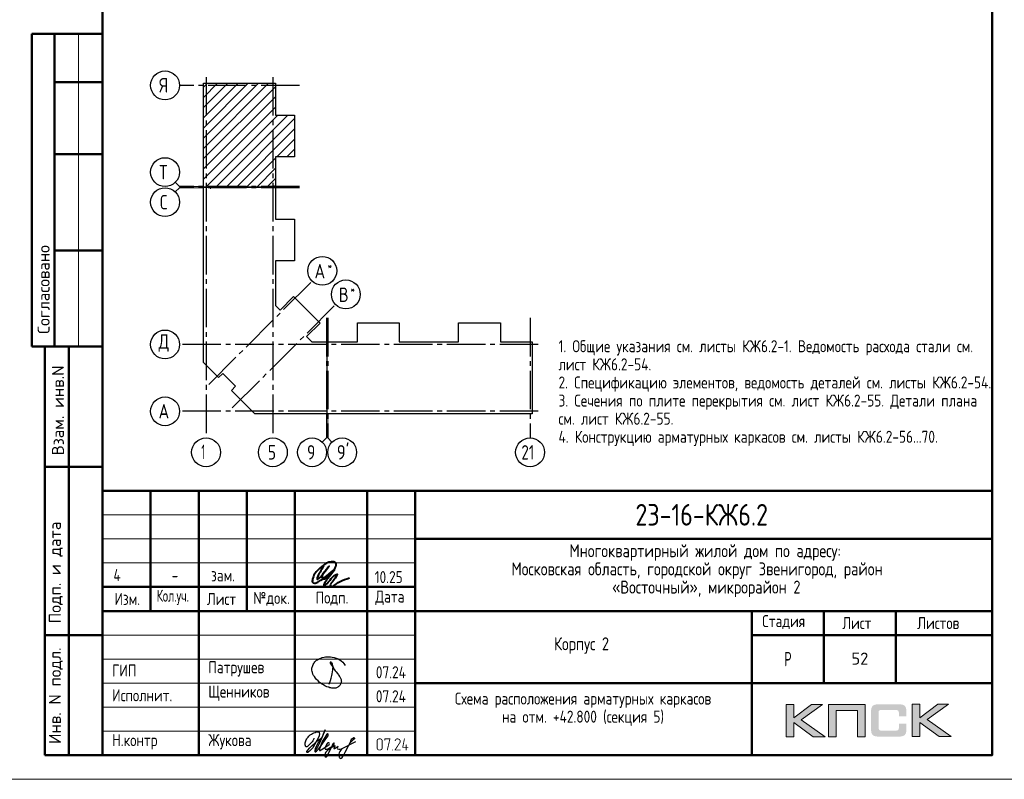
# Model space of a CAD drawing. Header units: millimetres. Extents: x 40580 to 1168286, y -220995 to 81020.
# Tile 404 of 419: x 1082945 to 1103422, y -128368 to -112571. Entities that reach past the tile are written whole.
import ezdxf

# ---------------------------------------------------------------- set-up
doc = ezdxf.new("R2010")
doc.units = ezdxf.units.MM
doc.linetypes.add('______5', pattern=[1100, 800, -100, 100, -100])
doc.linetypes.add('CENTER', pattern=[2, 1.25, -0.25, 0.25, -0.25])
for name, color, linetype, lineweight in [('Standard', 7, 'Continuous', 25), ('Обрамление проемов стержнями', 7, 'Continuous', 25), ('ОСИ', 7, 'CENTER', 15), ('Основная', 7, 'Continuous', 40), ('Текст_ общее', 7, 'Continuous', 25)]:
    doc.layers.add(name, color=color, linetype=linetype, lineweight=lineweight)
doc.styles.add('GOST 2.304', font='isocpeur.ttf', dxfattribs={"width": 0.8})
doc.styles.add('GOST 2.304-81', font='txt')
doc.styles.add('ISOCPEUR', font='isocpeur.ttf')
doc.styles.get("Standard").update_dxf_attribs({"font": 'isocpeur.ttf'})

# ---------------------------------------------------------------- blocks, each defined once
blk = doc.blocks.new('яяя')
at = {"lineweight": 30}
for points in [[(345424, 110432), (345425, 110410), (345424, 110397), (345417, 110379), (345406, 110350), (345390, 110319), (345357, 110275), (345310, 110221), (345265, 110176), (345198, 110110), (345161, 110077), (345133, 110066), (345116, 110066), (345102, 110075), (345090, 110091), (345082, 110115), (345074, 110146), (345066, 110182), (345064, 110206), (345067, 110234), (345077, 110278), (345095, 110320), (345114, 110361), (345134, 110395), (345159, 110428), (345195, 110469), (345228, 110506), (345284, 110560), (345331, 110595), (345379, 110625), (345435, 110648), (345486, 110670), (345532, 110686), (345573, 110696), (345605, 110698), (345621, 110695), (345635, 110687), (345648, 110671), (345656, 110649), (345659, 110625), (345659, 110583), (345656, 110553), (345647, 110523), (345635, 110489), (345387, 110033), (345349, 109985), (345311, 109948), (345247, 109889), (345209, 109858), (345192, 109844), (345180, 109837), (345157, 109833), (345150, 109835), (345140, 109842), (345135, 109856), (345138, 109881), (345148, 109892), (345183, 109930), (345267, 110024), (345343, 110105), (345455, 110213), (345617, 110343), (345775, 110456), (345811, 110526), (345838, 110607), (345890, 110740), (345902, 110771), (345698, 110295), (345672, 110226), (345626, 110132), (345572, 110032), (345518, 109953), (345481, 109918), (345497, 110001), (345567, 110147), (345655, 110301), (345760, 110442)], [(345481, 109918), (345476, 109896), (345475, 109874), (345485, 109861), (345506, 109866), (345539, 109891), (345632, 109983), (345968, 110450), (346022, 110527), (346029, 110560), (346027, 110579), (346026, 110590), (346010, 110605), (345993, 110609), (345975, 110601), (345962, 110584), (345954, 110562), (345857, 110421), (345783, 110292), (345741, 110183), (345701, 110079), (345665, 109985), (345660, 109952), (345666, 109929), (345669, 109915), (345682, 109910), (345702, 109914), (345735, 109941), (345846, 110007), (346065, 110160), (346075, 110193), (346070, 110217), (346066, 110236), (346052, 110241), (346030, 110241), (346007, 110228), (345978, 110203), (345960, 110164), (345892, 110010), (345895, 109986), (345904, 109966), (345925, 109964), (345969, 109968), (346045, 110000), (346218, 110114), (346261, 110154), (346280, 110184), (346282, 110210), (346278, 110225), (346263, 110229), (346241, 110222), (346220, 110198), (346162, 110049), (345989, 109904), (345932, 109849), (345906, 109805), (345891, 109739), (345890, 109690), (345899, 109652), (345924, 109647), (345956, 109655), (345980, 109674), (346058, 109838), (346158, 110046), (346261, 110098), (346314, 110120), (346292, 110079), (346269, 110036), (346261, 110008), (346267, 109998), (346293, 109998), (346363, 110039), (346445, 110095), (346421, 110068), (346414, 110040), (346407, 110011), (346416, 109990), (346466, 109972), (346509, 109977), (346574, 109984), (347172, 110293)], [(346586, 109971), (346543, 109917), (346509, 109873), (346489, 109825), (346475, 109767), (346472, 109710), (346478, 109675), (346485, 109641), (346501, 109621), (346517, 109602), (346542, 109589), (346568, 109592), (346605, 109620), (346680, 109731), (346736, 109842), (346865, 110115), (346962, 110290), (346969, 110318), (346979, 110360), (347013, 110403), (347056, 110434), (347091, 110450), (347109, 110450), (347121, 110434), (347115, 110405), (347072, 110355), (347012, 110307), (346924, 110222)]]:
    blk.add_lwpolyline(points, dxfattribs=at)
blk = doc.blocks.new('Из_буфера32210')
at = {"color": 7, "lineweight": 25}
blk.add_lwpolyline([(357, 84), (386, 160), (399, 213), (405, 239), (412, 268), (420, 299), (427, 339), (434, 380), (437, 414), (438, 442), (436, 466), (430, 489), (425, 504), (417, 519), (409, 531), (405, 535), (403, 536), (400, 539), (394, 541), (387, 543), (383, 542), (379, 539), (377, 534), (377, 528), (379, 523), (438, 428), (470, 382), (484, 365), (504, 341), (528, 310), (551, 280), (562, 264), (575, 247), (582, 235), (589, 220), (599, 198), (606, 184), (610, 167), (611, 155), (612, 143), (611, 127), (609, 116), (603, 96), (596, 82), (588, 69), (579, 56), (563, 43), (551, 34), (539, 25), (524, 16), (511, 10), (494, 5), (481, 3), (456, 0), (432, 1), (415, 3), (396, 6), (375, 11), (355, 19), (336, 24), (310, 31), (293, 39), (269, 53), (243, 69), (223, 80), (202, 93), (180, 109), (152, 128), (126, 152), (98, 182), (77, 211), (52, 241), (32, 266), (20, 293), (8, 329), (3, 348), (1, 373), (0, 393), (1, 417), (6, 440), (13, 454), (20, 476), (26, 497), (38, 517), (47, 529), (60, 548), (75, 563), (95, 581), (115, 593), (135, 606), (161, 618), (187, 628), (213, 638), (251, 647), (282, 653), (319, 655), (353, 655), (384, 652), (418, 648), (460, 641), (503, 628), (544, 611), (579, 594), (611, 573), (639, 545), (666, 515), (679, 496), (694, 471)], dxfattribs=at)

msp = doc.modelspace()

# ---------------------------------------------------------------- hatches: boundary and pattern name
h = msp.add_hatch(color=256)
h.paths.add_polyline_path([(1099641.2, -126811.5), (1099413.7, -126811.5), (1099041.7, -127091.6), (1099041.7, -126811.5), (1098884.1, -126811.5), (1098884.1, -127483.6), (1099041.7, -127483.6), (1099041.7, -127188.4), (1099444.2, -127483.6), (1099695.9, -127483.6), (1099195.2, -127128.2)])
h.paths.add_polyline_path([(1099924, -126938.1), (1100369.3, -126938.1), (1100369.3, -127483.6), (1100525.6, -127483.6), (1100525.6, -126811.5), (1100359, -126811.5), (1099767.8, -126811.5), (1099767.8, -126970.6), (1099767.8, -127483.6), (1099924, -127483.6)])
h.paths.add_polyline_path([(1101663.8, -126808.1), (1101506.1, -126808.1), (1101506.1, -127480.9), (1101663.8, -127480.9), (1101663.8, -127184.9), (1102066.2, -127480.9), (1102317.9, -127480.9), (1101817.3, -127124.7), (1102263.3, -126808.1), (1102036.5, -126808.1), (1101663.8, -127088.1)])
msp.add_hatch(color=256).paths.add_polyline_path([(1101374.8, -126882.7), (1101372.7, -126875.1), (1101369.9, -126868.9), (1101366.5, -126862.7), (1101363, -126856.5), (1101359.5, -126851.6), (1101355.4, -126846.8), (1101351.2, -126841.9), (1101347.1, -126837.8), (1101341.6, -126834.3), (1101336, -126830.2), (1101329.8, -126826.7), (1101322.9, -126824), (1101316, -126821.2), (1101308.4, -126818.4), (1101300.8, -126816.4), (1101282.8, -126812.9), (1101263.4, -126810.1), (1101242, -126808.7), (1101218.5, -126808.1), (1100817.4, -126808.1), (1100793.9, -126808.7), (1100773.2, -126810.1), (1100753.1, -126812.9), (1100735.8, -126816.4), (1100727.5, -126819.1), (1100719.9, -126821.2), (1100713, -126824), (1100706.8, -126827.4), (1100700.6, -126830.2), (1100694.3, -126834.3), (1100689.5, -126837.8), (1100684.7, -126841.9), (1100680.5, -126846.8), (1100677.1, -126851.6), (1100672.9, -126856.5), (1100669.4, -126862.7), (1100666.7, -126868.9), (1100663.9, -126875.8), (1100661.2, -126882.7), (1100659.1, -126890.3), (1100655.6, -126906.9), (1100652.9, -126924.9), (1100650.8, -126945), (1100650.8, -126967.1), (1100650.8, -127321.1), (1100650.8, -127343.3), (1100652.9, -127363.3), (1100655.6, -127382), (1100659.1, -127398.6), (1100661.2, -127406.2), (1100663.9, -127413.1), (1100666.7, -127420), (1100669.4, -127426.2), (1100672.9, -127431.8), (1100677.1, -127437.3), (1100680.5, -127442.1), (1100684.7, -127447), (1100689.5, -127451.1), (1100695, -127454.6), (1100700.6, -127458), (1100706.8, -127461.5), (1100713, -127465), (1100720.6, -127467), (1100727.5, -127469.8), (1100735.8, -127471.9), (1100753.1, -127476), (1100773.2, -127478.1), (1100794.6, -127480.2), (1100817.4, -127480.9), (1101218.5, -127480.9), (1101242, -127480.2), (1101263.4, -127478.8), (1101282.8, -127476), (1101300.1, -127472.6), (1101308.4, -127469.8), (1101316, -127467.7), (1101322.9, -127465), (1101329.8, -127461.5), (1101336, -127458.7), (1101341.6, -127454.6), (1101347.1, -127451.1), (1101351.2, -127447), (1101355.4, -127442.8), (1101359.5, -127437.3), (1101363, -127432.5), (1101366.5, -127426.2), (1101369.9, -127420), (1101372.7, -127413.8), (1101374.8, -127406.2), (1101377.5, -127398.6), (1101381, -127382), (1101383.7, -127364), (1101385.1, -127343.3), (1101385.8, -127321.1), (1101385.8, -127209.8), (1101228.9, -127209.8), (1101228.9, -127300.4), (1101228.9, -127306.6), (1101228.2, -127312.8), (1101226.8, -127318.4), (1101225.4, -127323.9), (1101223.3, -127328.7), (1101221.2, -127332.9), (1101218.5, -127337), (1101215, -127340.5), (1101211.6, -127343.9), (1101207.4, -127346.7), (1101202.6, -127348.8), (1101197.7, -127350.9), (1101192.9, -127352.2), (1101186.7, -127352.9), (1101180.4, -127353.6), (1101174.2, -127354.3), (1100850.6, -127354.3), (1100845.1, -127353.6), (1100840.2, -127352.9), (1100836.1, -127350.9), (1100831.9, -127348.8), (1100827.8, -127346), (1100824.3, -127343.3), (1100820.9, -127339.8), (1100818.1, -127335.6), (1100815.3, -127331.5), (1100813.3, -127327.4), (1100811.2, -127322.5), (1100809.8, -127317.7), (1100807.7, -127308), (1100807.1, -127298.3), (1100807.1, -126975.4), (1100807.1, -126969.9), (1100807.7, -126964.3), (1100809.1, -126959.5), (1100810.5, -126954.6), (1100811.9, -126950.5), (1100814, -126947), (1100816.7, -126943.6), (1100819.5, -126940.1), (1100823, -126937.4), (1100826.4, -126934.6), (1100830.6, -126932.5), (1100834.7, -126931.1), (1100839.6, -126929.8), (1100844.4, -126929.1), (1100849.9, -126928.4), (1100855.5, -126928.4), (1101174.2, -126928.4), (1101180.4, -126928.4), (1101186.7, -126929.1), (1101192.2, -126930.4), (1101197, -126931.8), (1101201.9, -126933.9), (1101206.7, -126936), (1101210.9, -126939.4), (1101214.3, -126942.2), (1101217.8, -126946.3), (1101220.6, -126950.5), (1101223.3, -126954.6), (1101225.4, -126959.5), (1101226.8, -126964.3), (1101228.2, -126969.9), (1101228.9, -126976.1), (1101228.9, -126982.3), (1101228.9, -127056.3), (1101385.8, -127056.3), (1101385.8, -126967.1), (1101385.1, -126945), (1101383.7, -126924.9), (1101381, -126906.9), (1101376.8, -126890.3)])
at = {"layer": 'Standard', "linetype": 'Continuous', "lineweight": 25, "transparency": 33554687}
h = msp.add_hatch(color=7, dxfattribs=at)
h.paths.add_polyline_path([(1090493.5, -127713.9), (1090493.5, -127716.6), (1090493.3, -127719.3), (1090493, -127721.9), (1090492.5, -127724.4), (1090492.1, -127727), (1090491.3, -127729.4), (1090490.6, -127731.9), (1090489.6, -127734.2), (1090488.6, -127736.6), (1090487.4, -127738.8), (1090486.2, -127741.1), (1090484.7, -127743.2), (1090483.3, -127745.4), (1090481.6, -127747.4), (1090479.8, -127749.5), (1090477.9, -127751.5), (1090475.9, -127753.4), (1090473.9, -127755.2), (1090471.8, -127756.9), (1090469.7, -127758.4), (1090467.5, -127759.8), (1090465.3, -127761.1), (1090463, -127762.3), (1090460.6, -127763.3), (1090458.3, -127764.3), (1090455.8, -127765), (1090453.3, -127765.7), (1090450.8, -127766.2), (1090448.2, -127766.7), (1090445.5, -127767), (1090442.9, -127767.2), (1090440.1, -127767.2), (1090422.3, -127767.2), (1090419.8, -127767.2), (1090417.2, -127767), (1090414.7, -127766.7), (1090412.3, -127766.2), (1090409.9, -127765.7), (1090407.5, -127765), (1090405.1, -127764.3), (1090402.8, -127763.3), (1090400.5, -127762.3), (1090398.2, -127761.1), (1090396, -127759.9), (1090393.8, -127758.5), (1090391.7, -127757), (1090389.6, -127755.3), (1090387.4, -127753.6), (1090385.4, -127751.7), (1090383.4, -127749.7), (1090381.6, -127747.7), (1090379.8, -127745.6), (1090378.3, -127743.5), (1090376.7, -127741.3), (1090375.5, -127739.1), (1090374.2, -127736.8), (1090373.2, -127734.4), (1090372.1, -127732.1), (1090371.4, -127729.6), (1090370.6, -127727.2), (1090370.1, -127724.6), (1090369.6, -127722), (1090369.3, -127719.3), (1090369.1, -127716.7), (1090369.1, -127713.9), (1090369.1, -127571.8), (1090369.1, -127569.1), (1090369.3, -127566.5), (1090369.6, -127564), (1090370, -127561.5), (1090370.5, -127559), (1090371.2, -127556.6), (1090372, -127554.1), (1090372.9, -127551.8), (1090373.9, -127549.5), (1090375.1, -127547.2), (1090376.3, -127545), (1090377.8, -127542.8), (1090379.2, -127540.7), (1090380.9, -127538.6), (1090382.6, -127536.5), (1090384.5, -127534.5), (1090386.5, -127532.5), (1090388.5, -127530.7), (1090390.5, -127529), (1090392.7, -127527.5), (1090394.8, -127526), (1090397.1, -127524.8), (1090399.3, -127523.5), (1090401.7, -127522.5), (1090404.1, -127521.5), (1090406.5, -127520.8), (1090409, -127520), (1090411.6, -127519.5), (1090414.2, -127519), (1090416.8, -127518.8), (1090419.5, -127518.5), (1090422.3, -127518.5), (1090440.1, -127518.5), (1090442.8, -127518.5), (1090445.4, -127518.7), (1090448.1, -127519), (1090450.6, -127519.5), (1090453.2, -127520), (1090455.6, -127520.7), (1090458.1, -127521.4), (1090460.4, -127522.4), (1090462.8, -127523.4), (1090465, -127524.6), (1090467.3, -127525.8), (1090469.4, -127527.2), (1090471.6, -127528.7), (1090473.7, -127530.4), (1090475.7, -127532.1), (1090477.7, -127534), (1090479.7, -127536), (1090481.4, -127538), (1090483.1, -127540.1), (1090484.6, -127542.2), (1090486.1, -127544.4), (1090487.3, -127546.6), (1090488.6, -127548.9), (1090489.6, -127551.3), (1090490.6, -127553.6), (1090491.3, -127556.1), (1090492, -127558.5), (1090492.5, -127561.1), (1090493, -127563.7), (1090493.3, -127566.4), (1090493.5, -127569), (1090493.5, -127571.8)], flags=16)
h.paths.add_polyline_path([(1090475.8, -127713.9), (1090475.8, -127571.8), (1090475.8, -127568.1), (1090475.2, -127564.7), (1090474.5, -127561.3), (1090473.2, -127558.2), (1090471.9, -127555.1), (1090469.9, -127552.2), (1090468, -127549.3), (1090465.3, -127546.7), (1090462.7, -127544.1), (1090459.8, -127542.1), (1090456.9, -127540.1), (1090453.8, -127538.8), (1090450.6, -127537.5), (1090447.2, -127536.9), (1090443.8, -127536.2), (1090440.1, -127536.2), (1090422.3, -127536.2), (1090418.6, -127536.2), (1090415.2, -127536.8), (1090411.8, -127537.5), (1090408.6, -127538.8), (1090405.5, -127540.1), (1090402.6, -127542.1), (1090399.8, -127544), (1090397.2, -127546.6), (1090394.6, -127549.2), (1090392.6, -127552.1), (1090390.7, -127554.9), (1090389.4, -127558.1), (1090388.1, -127561.2), (1090387.4, -127564.6), (1090386.8, -127568.1), (1090386.8, -127571.8), (1090386.8, -127713.9), (1090386.8, -127717.6), (1090387.4, -127720.9), (1090388.1, -127724.3), (1090389.5, -127727.4), (1090390.8, -127730.5), (1090392.8, -127733.4), (1090394.8, -127736.3), (1090397.5, -127738.9), (1090400.2, -127741.6), (1090403.1, -127743.5), (1090406, -127745.5), (1090409.1, -127746.9), (1090412.2, -127748.2), (1090415.5, -127748.8), (1090418.8, -127749.5), (1090422.3, -127749.5), (1090440.1, -127749.5), (1090443.7, -127749.5), (1090447.1, -127748.9), (1090450.4, -127748.2), (1090453.6, -127747), (1090456.7, -127745.7), (1090459.6, -127743.8), (1090462.5, -127741.9), (1090465.1, -127739.4), (1090467.8, -127736.8), (1090469.8, -127734), (1090471.8, -127731.1), (1090473.2, -127727.9), (1090474.5, -127724.8), (1090475.2, -127721.3), (1090475.8, -127717.8)])
for points in [[(1090653.3, -127529.3), (1090599.9, -127760.3), (1090599.6, -127761.1), (1090598.8, -127762.4), (1090598, -127763.6), (1090596.7, -127765.4), (1090591.3, -127767.2), (1090589.7, -127767.2), (1090588.1, -127766.7), (1090586.5, -127766.1), (1090584.9, -127765.1), (1090584.2, -127764.5), (1090583.7, -127763.8), (1090583.2, -127763.1), (1090582.8, -127762.3), (1090582.5, -127761.5), (1090582.3, -127760.6), (1090582.1, -127759.7), (1090582.1, -127758.7), (1090582.5, -127756.4), (1090633.4, -127536.2), (1090546.6, -127536.2), (1090546.6, -127553.8), (1090546.6, -127554.8), (1090546.5, -127555.8), (1090546.3, -127556.8), (1090546, -127557.6), (1090545.7, -127558.4), (1090545.2, -127559.2), (1090544.7, -127559.9), (1090544.1, -127560.5), (1090542.9, -127561.6), (1090541.3, -127562.1), (1090539.7, -127562.7), (1090537.8, -127562.7), (1090537.3, -127562.7), (1090536.6, -127562.5), (1090536, -127562.4), (1090535.2, -127562.1), (1090534.5, -127561.9), (1090533.5, -127561.5), (1090532.6, -127561.1), (1090531.6, -127560.5), (1090530.9, -127560), (1090530.4, -127559.3), (1090529.9, -127558.6), (1090529.6, -127557.8), (1090529.2, -127556.9), (1090529.1, -127555.9), (1090528.9, -127554.9), (1090528.9, -127553.8), (1090528.9, -127527.4), (1090528.9, -127526.3), (1090529, -127525.3), (1090529.2, -127524.3), (1090529.5, -127523.5), (1090529.7, -127522.7), (1090530.2, -127522), (1090530.6, -127521.3), (1090531.1, -127520.7), (1090531.7, -127520.2), (1090532.4, -127519.8), (1090533.1, -127519.3), (1090533.9, -127519.1), (1090534.7, -127518.8), (1090535.7, -127518.6), (1090536.7, -127518.5), (1090537.8, -127518.5), (1090644.6, -127518.5), (1090646.7, -127518.5), (1090648.3, -127519.1), (1090650, -127519.6), (1090651.2, -127520.7), (1090652.4, -127521.8), (1090653.1, -127523.3), (1090653.7, -127524.8), (1090653.7, -127526.6)], [(1090857.2, -127767.2), (1090751, -127767.2), (1090749.4, -127767.2), (1090747.8, -127766.5), (1090746.3, -127765.8), (1090744.8, -127764.4), (1090743.5, -127762.9), (1090742.9, -127761.2), (1090742.3, -127759.5), (1090742.3, -127757.6), (1090742.3, -127756.4), (1090742.6, -127755.3), (1090742.9, -127754.2), (1090743.5, -127753.4), (1090841.2, -127605.8), (1090844.9, -127598.9), (1090847.6, -127592.7), (1090848.6, -127589.5), (1090849.2, -127586.2), (1090849.7, -127582.9), (1090849.7, -127579.5), (1090849.7, -127577.3), (1090849.5, -127575.1), (1090849.2, -127573), (1090848.8, -127570.9), (1090848.3, -127568.8), (1090847.6, -127566.9), (1090847, -127564.9), (1090846.1, -127563), (1090845.1, -127561.1), (1090844, -127559.3), (1090842.9, -127557.5), (1090841.5, -127555.7), (1090840.1, -127554), (1090838.5, -127552.4), (1090836.9, -127550.7), (1090835.1, -127549.2), (1090833.5, -127547.8), (1090831.8, -127546.5), (1090830, -127545.2), (1090828.1, -127544), (1090826.2, -127542.9), (1090824.2, -127541.9), (1090822.2, -127540.9), (1090820, -127540), (1090817.8, -127539.2), (1090815.6, -127538.5), (1090813.4, -127537.9), (1090811.2, -127537.4), (1090809, -127537), (1090806.8, -127536.8), (1090804.6, -127536.6), (1090802.4, -127536.6), (1090799.3, -127536.6), (1090796.3, -127537), (1090793.3, -127537.4), (1090790.4, -127538.3), (1090787.6, -127539.1), (1090784.8, -127540.4), (1090782.1, -127541.7), (1090779.4, -127543.4), (1090776.8, -127545.1), (1090774.4, -127547.4), (1090772.1, -127549.7), (1090769.9, -127552.6), (1090767.8, -127555.5), (1090765.9, -127559), (1090764, -127562.5), (1090762.4, -127566.7), (1090761.8, -127568.1), (1090761.1, -127569.1), (1090760.3, -127570.2), (1090759.3, -127570.9), (1090758.4, -127571.4), (1090757.1, -127571.8), (1090755.9, -127572.2), (1090754.4, -127572.5), (1090752.5, -127572.5), (1090750.9, -127571.9), (1090749.2, -127571.3), (1090747.9, -127570.1), (1090747.2, -127569.5), (1090746.7, -127568.8), (1090746.1, -127568.1), (1090745.8, -127567.3), (1090745.5, -127566.6), (1090745.3, -127565.7), (1090745.1, -127564.8), (1090745.1, -127563.8), (1090745.6, -127560.6), (1090746.6, -127557.9), (1090747.6, -127555.4), (1090748.7, -127552.9), (1090749.9, -127550.5), (1090751.1, -127548.2), (1090752.4, -127546), (1090753.7, -127543.8), (1090755.2, -127541.7), (1090756.7, -127539.7), (1090758.2, -127537.9), (1090759.8, -127536), (1090761.5, -127534.3), (1090763.3, -127532.6), (1090765.1, -127531.1), (1090767, -127529.6), (1090768.9, -127528.2), (1090772.4, -127525.8), (1090776.2, -127524), (1090780, -127522.2), (1090784.1, -127520.9), (1090788.2, -127519.7), (1090792.5, -127519.1), (1090796.9, -127518.5), (1090801.5, -127518.5), (1090804.6, -127518.5), (1090807.7, -127518.8), (1090810.8, -127519), (1090813.8, -127519.6), (1090816.9, -127520.1), (1090819.8, -127520.9), (1090822.7, -127521.8), (1090825.6, -127522.9), (1090828.4, -127523.9), (1090831.2, -127525.3), (1090833.9, -127526.7), (1090836.6, -127528.3), (1090839.3, -127529.9), (1090841.9, -127531.8), (1090844.5, -127533.7), (1090847, -127535.9), (1090849.6, -127538.2), (1090851.9, -127540.6), (1090854.2, -127543), (1090856.2, -127545.5), (1090858.1, -127548), (1090859.8, -127550.6), (1090861.4, -127553.2), (1090862.7, -127556), (1090864, -127558.7), (1090865, -127561.5), (1090866, -127564.4), (1090866.6, -127567.3), (1090867.3, -127570.3), (1090867.6, -127573.3), (1090868, -127576.4), (1090868, -127579.6), (1090868, -127584), (1090867.3, -127588.3), (1090866.6, -127592.6), (1090865.3, -127596.8), (1090864.6, -127598.9), (1090863.7, -127601.1), (1090862.8, -127603.4), (1090861.6, -127605.7), (1090860.5, -127608.1), (1090859.1, -127610.6), (1090857.7, -127613.1), (1090856, -127615.8), (1090767.7, -127749.5), (1090857.2, -127749.5), (1090858.9, -127749.5), (1090860.4, -127750.2), (1090862, -127750.9), (1090863.3, -127752.2), (1090864.7, -127753.6), (1090865.4, -127755.1), (1090866.1, -127756.7), (1090866.1, -127758.4), (1090866.1, -127759.9), (1090865.5, -127761.5), (1090864.9, -127763), (1090863.8, -127764.4), (1090863.2, -127765.1), (1090862.5, -127765.6), (1090861.8, -127766.1), (1090861, -127766.5), (1090860.2, -127766.8), (1090859.2, -127767), (1090858.3, -127767.2)], [(1090990.7, -127696.2), (1091017.6, -127696.2), (1091019.3, -127696.2), (1091020.8, -127696.9), (1091022.3, -127697.6), (1091023.7, -127699), (1091025.1, -127700.3), (1091025.8, -127701.9), (1091026.5, -127703.4), (1091026.5, -127705.1), (1091026.5, -127706.7), (1091025.9, -127708.2), (1091025.3, -127709.7), (1091024.2, -127711.1), (1091023.6, -127711.8), (1091022.9, -127712.3), (1091022.2, -127712.9), (1091021.3, -127713.2), (1091020.5, -127713.6), (1091019.6, -127713.7), (1091018.6, -127713.9), (1091017.6, -127713.9), (1090990.7, -127713.9), (1090990.7, -127758.4), (1090990.7, -127759.4), (1090990.6, -127760.4), (1090990.4, -127761.3), (1090990.1, -127762.2), (1090989.8, -127763), (1090989.3, -127763.8), (1090988.9, -127764.5), (1090988.2, -127765.1), (1090987, -127766.2), (1090985.4, -127766.7), (1090983.8, -127767.2), (1090981.9, -127767.2), (1090981.4, -127767.2), (1090980.8, -127767.1), (1090980.1, -127767), (1090979.4, -127766.7), (1090978.6, -127766.4), (1090977.7, -127766), (1090976.7, -127765.6), (1090975.7, -127765.1), (1090975, -127764.6), (1090974.5, -127763.9), (1090974, -127763.2), (1090973.7, -127762.4), (1090973.4, -127761.5), (1090973.2, -127760.5), (1090973, -127759.5), (1090973, -127758.4), (1090973, -127713.9), (1090910.8, -127713.9), (1090908.9, -127713.9), (1090907.3, -127713.3), (1090905.7, -127712.7), (1090904.4, -127711.4), (1090903.2, -127710.2), (1090902.6, -127708.7), (1090901.9, -127707.2), (1090901.9, -127705.4), (1090902.1, -127703.3), (1090937.6, -127525.6), (1090937.9, -127523.8), (1090938.7, -127522.5), (1090939.4, -127521.2), (1090940.7, -127520.3), (1090946.2, -127518.5), (1090947.9, -127518.5), (1090949.5, -127519.1), (1090951.1, -127519.7), (1090952.5, -127520.9), (1090953.2, -127521.5), (1090953.7, -127522.2), (1090954.2, -127522.9), (1090954.5, -127523.7), (1090954.9, -127524.5), (1090955, -127525.4), (1090955.2, -127526.2), (1090955.2, -127527.2), (1090955, -127529.2), (1090921.6, -127696.2), (1090973, -127696.2), (1090973, -127651.6), (1090973, -127650.1), (1090973.7, -127648.6), (1090974.4, -127647.2), (1090975.8, -127645.7), (1090976.5, -127645), (1090977.2, -127644.4), (1090977.9, -127643.9), (1090978.7, -127643.5), (1090979.4, -127643.1), (1090980.2, -127642.9), (1090981, -127642.8), (1090981.9, -127642.8), (1090983.5, -127642.8), (1090985, -127643.3), (1090986.5, -127643.9), (1090987.9, -127645.1), (1090988.6, -127645.6), (1090989.1, -127646.3), (1090989.7, -127647), (1090990, -127647.9), (1090990.4, -127648.7), (1090990.5, -127649.6), (1090990.7, -127650.6), (1090990.7, -127651.6)], [(1090697.6, -127749.5), (1090699.3, -127749.5), (1090700.8, -127750.2), (1090702.3, -127750.9), (1090703.7, -127752.2), (1090705.1, -127753.6), (1090705.8, -127755.1), (1090706.4, -127756.7), (1090706.4, -127758.4), (1090706.4, -127759.9), (1090705.9, -127761.5), (1090705.3, -127763), (1090704.1, -127764.4), (1090703.6, -127765.1), (1090702.9, -127765.6), (1090702.2, -127766.1), (1090701.3, -127766.5), (1090700.5, -127766.8), (1090699.6, -127767), (1090698.7, -127767.2), (1090697.6, -127767.2), (1090695.6, -127767.2), (1090693.9, -127766.6), (1090692.3, -127766), (1090691, -127764.7), (1090689.9, -127763.3), (1090689.3, -127761.7), (1090688.7, -127760.1), (1090688.7, -127758.4), (1090688.7, -127757.3), (1090689.3, -127755.9), (1090689.8, -127754.5), (1090690.9, -127752.9), (1090691.4, -127752), (1090692.1, -127751.4), (1090692.8, -127750.8), (1090693.6, -127750.3), (1090694.5, -127749.9), (1090695.4, -127749.7), (1090696.4, -127749.5)]]:
    msp.add_hatch(color=7, dxfattribs=at).paths.add_polyline_path(points, flags=16)

# ---------------------------------------------------------------- linework, layer by layer
at = {"lineweight": 0}
for points in [[(1098884.1, -127483.6), (1098884.1, -126811.5), (1099041.7, -126811.5), (1099041.7, -127091.6), (1099413.7, -126811.5), (1099641.2, -126811.5), (1099195.2, -127128.2), (1099695.9, -127483.6), (1099444.2, -127483.6), (1099041.7, -127188.4), (1099041.7, -127483.6), (1098884.1, -127483.6)], [(1099924, -127483.6), (1099924, -126938.1), (1100369.3, -126938.1), (1100369.3, -127483.6), (1100525.6, -127483.6), (1100525.6, -126811.5), (1100359, -126811.5), (1099767.8, -126811.5), (1099767.8, -126970.6), (1099767.8, -127483.6), (1099924, -127483.6)], [(1101506.1, -127480.9), (1101506.1, -126808.1), (1101663.8, -126808.1), (1101663.8, -127088.1), (1102036.5, -126808.1), (1102263.3, -126808.1), (1101817.3, -127124.7), (1102317.9, -127480.9), (1102066.2, -127480.9), (1101663.8, -127184.9), (1101663.8, -127480.9), (1101506.1, -127480.9)]]:
    msp.add_lwpolyline(points, close=True, dxfattribs=at)
at = {"layer": 'Standard', "color": 7, "linetype": 'Continuous', "lineweight": 50, "transparency": 33554687}
for p, q in [((1084668.3, -112868.4), (1083195.1, -112868.4)), ((1083195.1, -112868.4), (1083195.1, -119368.4)), ((1083195.1, -112868.4), (1083195.1, -119368.4)), ((1083668.3, -112868.4), (1083668.3, -119368.4)), ((1084668.3, -113868.4), (1083668.3, -113868.4)), ((1084668.3, -115368.4), (1083668.3, -115368.4)), ((1084668.3, -117368.4), (1083668.3, -117368.4)), ((1083195.1, -119368.4), (1084668.3, -119368.4)), ((1083468.3, -127868.4), (1083468.3, -119368.4)), ((1083468.3, -127868.4), (1083468.3, -119368.4)), ((1083968.3, -127868.4), (1083968.3, -119368.4)), ((1083468.3, -121868.4), (1084668.3, -121868.4)), ((1084668.3, -127868.5), (1084668.3, -122368.5)), ((1084668.3, -122368.5), (1103168.3, -122368.5)), ((1085668.3, -124868.5), (1085668.3, -122368.5)), ((1086668.3, -127868.5), (1086668.3, -122368.5)), ((1087668.3, -124868.5), (1087668.3, -122368.5)), ((1088668.3, -127868.5), (1088668.3, -122368.5)), ((1090168.3, -127868.5), (1090168.3, -122368.5)), ((1091168.3, -127868.5), (1091168.3, -122368.5)), ((1091168.3, -123368.5), (1103168.3, -123368.5)), ((1084668.3, -124368.5), (1091168.3, -124368.5)), ((1084668.3, -124368.5), (1091168.3, -124368.5)), ((1084668.3, -124868.5), (1091168.3, -124868.5)), ((1084668.3, -124868.5), (1091168.3, -124868.5)), ((1091168.3, -124868.5), (1103168.3, -124868.5)), ((1098168.3, -126368.5), (1098168.3, -124868.5)), ((1099668.3, -126368.5), (1099668.3, -124868.5)), ((1101168.3, -126368.5), (1101168.3, -124868.5)), ((1083468.3, -125368.4), (1084668.3, -125368.4)), ((1098168.3, -125368.5), (1103168.3, -125368.5)), ((1091168.3, -126368.5), (1103168.3, -126368.5)), ((1098168.3, -127868.5), (1098168.3, -126368.5)), ((1098168.3, -127868.5), (1098168.3, -126368.5)), ((1084668.3, -127868.4), (1083468.3, -127868.4))]:
    msp.add_line(p, q, dxfattribs=at)
at = {"layer": 'Standard', "color": 7, "linetype": 'Continuous', "lineweight": 13, "transparency": 33554687}
for p, q in [((1084168.3, -112868.4), (1084168.3, -119368.4)), ((1086268.3, -116041.4), (1086180.4, -115953.6)), ((1086268.3, -116066.4), (1086180.4, -116154.3)), ((1086268.3, -116041.4), (1086768.3, -116041.4)), ((1086268.3, -116066.4), (1086768.3, -116066.4)), ((1089326.3, -121268.4), (1089326.3, -120768.4)), ((1089351.3, -121268.4), (1089351.3, -120768.4)), ((1089326.3, -121268.4), (1089238.4, -121356.3)), ((1089351.3, -121268.4), (1089439.2, -121356.3)), ((1084668.3, -122868.5), (1091168.3, -122868.5)), ((1084668.3, -123368.5), (1091168.3, -123368.5)), ((1084668.3, -123868.5), (1091168.3, -123868.5)), ((1084668.3, -125368.5), (1091168.3, -125368.5)), ((1084668.3, -125868.5), (1091168.3, -125868.5)), ((1084668.3, -125868.5), (1091168.3, -125868.5)), ((1084668.3, -126368.5), (1091168.3, -126368.5)), ((1084668.3, -126368.5), (1091168.3, -126368.5)), ((1084668.3, -126868.5), (1091168.3, -126868.5)), ((1084668.3, -127368.5), (1091168.3, -127368.5))]:
    msp.add_line(p, q, dxfattribs=at)
at = {"layer": 'Standard', "color": 7, "linetype": 'Continuous', "lineweight": -3, "transparency": 33554687}
for p, q in [((1086768.3, -115037.1), (1087910.9, -113894.4)), ((1086768.3, -114612.8), (1087486.6, -113894.4)), ((1086768.3, -114188.5), (1087062.4, -113894.4)), ((1086768.3, -115249.2), (1088123, -113894.4)), ((1086768.3, -114824.9), (1087698.8, -113894.4)), ((1086768.3, -114400.7), (1087274.5, -113894.4)), ((1086768.3, -113976.4), (1086850.2, -113894.4)), ((1086768.3, -115461.3), (1088264.3, -113965.3)), ((1086768.3, -115673.5), (1088264.3, -114177.5)), ((1086768.3, -115885.6), (1088264.3, -114389.6)), ((1086814.6, -116051.4), (1088310.6, -114555.4)), ((1087026.7, -116051.4), (1088522.7, -114555.4)), ((1087238.8, -116051.4), (1088661.3, -114629)), ((1087451, -116051.4), (1088661.3, -114841.1)), ((1088291.1, -115423.4), (1088661.3, -115053.3)), ((1088503.2, -115423.4), (1088661.3, -115265.4)), ((1087663.1, -116051.4), (1088264.3, -115450.3)), ((1087875.2, -116051.4), (1088264.3, -115662.4)), ((1088087.4, -116051.4), (1088264.3, -115874.5))]:
    msp.add_line(p, q, dxfattribs=at)
at = {"layer": 'Standard', "color": 7, "linetype": 'Continuous', "lineweight": 25, "transparency": 33554687}
for p, q in [((1103168.3, -127868.5), (1103168.3, -122368.5)), ((1084668.3, -127868.5), (1103168.3, -127868.5)), ((1084668.3, -127868.5), (1103168.3, -127868.5)), ((1084668.3, -127868.5), (1103168.3, -127868.5))]:
    msp.add_line(p, q, dxfattribs=at)
at = {"layer": 'Standard', "color": 7, "linetype": 'Continuous', "lineweight": 13, "transparency": 33554687}
msp.add_lwpolyline([(1082668.3, -128368.4), (1103668.3, -128368.4), (1103668.3, -98668.4), (1082668.3, -98668.4), (1082668.3, -128368.4)], close=True, dxfattribs=at)
at = {"layer": 'Standard', "color": 7, "linetype": 'Continuous', "lineweight": 50, "transparency": 33554687}
msp.add_lwpolyline([(1084668.3, -99168.4), (1103168.3, -99168.4), (1103168.3, -127868.4), (1084668.3, -127868.4), (1084668.3, -99168.4)], close=True, dxfattribs=at)
at = {"layer": 'Standard', "color": 7, "linetype": 'Continuous', "lineweight": 25, "transparency": 33554687}
for points in [[(1086768.3, -116051.4), (1086768.3, -113894.4), (1088264.3, -113894.4), (1088264.3, -114555.4), (1088661.3, -114555.4), (1088661.3, -115423.4), (1088264.3, -115423.4), (1088264.3, -116051.4), (1088246.3, -116051.4), (1088246.3, -116031.4), (1088231.3, -116031.4), (1088231.3, -116051.4), (1086768.3, -116051.4)], [(1086768.3, -119511.4), (1086768.3, -116056.4), (1086906.3, -116056.4), (1086906.3, -116076.4), (1086921.3, -116076.4), (1086921.3, -116056.4), (1088264.3, -116056.4), (1088264.3, -116719.4), (1088661.3, -116719.4), (1088661.3, -117587.4), (1088264.3, -117587.4), (1088264.3, -118513.1), (1088362.1, -118611), (1088643, -118330.1), (1089192.4, -118879.5), (1088911.6, -119160.4), (1089023.6, -119272.4), (1089336.3, -119272.4), (1089336.3, -120768.4), (1087838.2, -120768.4), (1087350.3, -120280.5), (1087435.1, -120195.6), (1087167.2, -119927.6), (1087082.3, -120012.5), (1086768.3, -119698.5), (1086768.3, -119511.4)], [(1089341.3, -120768.4), (1089341.3, -119305.4), (1089361.3, -119305.4), (1089361.3, -119290.4), (1089341.3, -119290.4), (1089341.3, -119272.4), (1089969.3, -119272.4), (1089969.3, -118875.4), (1090837.3, -118875.4), (1090837.3, -119272.4), (1091455.3, -119272.4), (1092073.3, -119272.4), (1092073.3, -118875.4), (1092941.3, -118875.4), (1092941.3, -119272.4), (1093602.3, -119272.4), (1093602.3, -120768.4), (1091455.3, -120768.4), (1089341.3, -120768.4)]]:
    msp.add_lwpolyline(points, dxfattribs=at)
at = {"layer": 'ОСИ', "color": 8, "linetype": '______5', "lineweight": -3, "transparency": 33554687}
for p, q in [((1086821.3, -113767.1), (1086821.3, -121268.4)), ((1088211.3, -113767.1), (1088211.3, -121268.4)), ((1088764.3, -113937.4), (1086268.3, -113937.4)), ((1088764.3, -116041.4), (1086268.3, -116041.4)), ((1088764.3, -116066.4), (1086268.3, -116066.4)), ((1086876.5, -120156), (1089026.3, -118006.3)), ((1087366.5, -120646), (1089516.3, -118496.3)), ((1089326.3, -118772.4), (1089326.3, -121268.4)), ((1089351.3, -118772.4), (1089351.3, -121268.4)), ((1093559.3, -118772.4), (1093559.3, -121268.4)), ((1093729.6, -119325.4), (1086268.3, -119325.4)), ((1093729.6, -119325.4), (1086268.3, -119325.4)), ((1093729.6, -120715.4), (1086268.3, -120715.4))]:
    msp.add_line(p, q, dxfattribs=at)
at = {"layer": 'ОСИ', "color": 7, "linetype": 'Continuous', "lineweight": -3, "transparency": 33554687}
for centre in [(1085968.3, -113937.4), (1085968.3, -115741.4), (1085968.3, -116366.4), (1089238.4, -117794.1), (1089728.4, -118284.2), (1085968.3, -119325.4), (1085968.3, -119325.4), (1085968.3, -120715.4), (1086821.3, -121568.4), (1088211.3, -121568.4), (1089026.3, -121568.4), (1089651.3, -121568.4), (1093559.3, -121568.4)]:
    msp.add_circle(centre, 300, dxfattribs=at)
at = {"layer": 'Основная', "color": 7, "ltscale": 100}
msp.add_spline([(1089261.1, -123930.9), (1089191.7, -124057.3), (1089134.7, -124179.2), (1089134.7, -124207.2), (1089169.4, -124189.3), (1089266.7, -124084.2), (1089378.5, -123936.5), (1089298, -124040.5), (1089235.3, -124135.6), (1089243.2, -124197.1), (1089302.4, -124191.5), (1089380.7, -124125.5), (1089472.4, -124017), (1089523.9, -123913), (1089517.2, -123864.9), (1089432.9, -123848.7), (1089358.4, -123859.4), (1089228.6, -123944.4), (1089111.2, -124054), (1089054.2, -124151.3), (1089032.9, -124224), (1089034, -124270.9), (1089074.3, -124288.8), (1089142.5, -124265.3), (1089330.4, -124140.1), (1089484.7, -124012.6), (1089329, -124223.5), (1089273.5, -124320.8), (1089273.4, -124339.1), (1089306.9, -124322.4), (1089400.9, -124225.1), (1089526.1, -124109.9), (1089545.1, -124105.4), (1089527.2, -124147.9), (1089450.2, -124259.7), (1089403.1, -124347), (1089409.8, -124366), (1089445.6, -124357), (1089608.9, -124257.5), (1089803.5, -124179.2)], degree=3, dxfattribs=at)

# ---------------------------------------------------------------- block references
at = {"color": 1, "ltscale": 100}
msp.add_blockref('Из_буфера32210', (1089023.4, -126474.7), dxfattribs=at)
at = {"color": 2, "lineweight": 60, "xscale": 0.5, "yscale": 0.5, "zscale": 0.5}
msp.add_blockref('яяя', (916347.6, -182727), dxfattribs=at)

# ---------------------------------------------------------------- texts
at = {"layer": 'Standard', "color": 7, "linetype": 'Continuous', "lineweight": 50, "transparency": 33554687, "char_height": 250, "attachment_point": 7, "rotation": 90, "style": 'ISOCPEUR'}
for s, insert, width in [('\\A1;{\\fISOCPEUR|i0|b0;\\H250.000000;\\W1.000000;\\C7;Согласовано}\\P', (1083568.3, -119107), 2071.875), ('\\A1;{\\fISOCPEUR|i0|b0;\\H250.000000;\\W1.000000;\\C7;Взам. инв.N}\\P', (1083866.2, -121632.6), 1909.099), ('\\A1;{\\fISOCPEUR|i0|b0;\\H250.000000;\\W1.000000;\\C7;Подп. и дата}\\P', (1083842.6, -125126.3), 2197.059), ('\\A1;{\\fISOCPEUR|i0|b0;\\H250.000000;\\W1.000000;\\C7;Инв. N подл.}\\P', (1083842.6, -127634.4), 2021.795)]:
    msp.add_mtext(s, dxfattribs=dict(at, insert=insert, width=width))
at = {"layer": 'Standard', "color": 7, "linetype": 'Continuous', "lineweight": 25, "transparency": 33554687}
for s, insert, char_height, width, attachment_point, style in [('\\W0.75;21', (1093379.3, -121718.4), 300, 472.641, 7, 'ISOCPEUR'), ('Многоквартирный\\~жилой\\~дом\\~по\\~адресу:\\~', (1094378.3, -123823.5), 270, 5717.086, 7, 'GOST 2.304-81'), ('Московская\\~область,\\~городской\\~округ\\~Звенигород,\\~район\\~', (1072172.3, -124201.5), 270, 8136.208, 7, 'GOST 2.304-81'), ('Московская\\~область,\\~городской\\~округ\\~Звенигород,\\~район\\~', (1093172.3, -124201.5), 270, 8136.208, 7, 'GOST 2.304-81'), ('4', (1084970.4, -123993.7), 250, 283.333, 2, 'GOST 2.304-81'), ('зам.', (1087174.8, -124002.6), 250, 283.333, 2, 'GOST 2.304-81'), ('10.25', (1090328.8, -124288.5), 250, 693.365, 7, 'GOST 2.304-81'), ('-', (1086174.8, -124002.6), 250, 283.333, 2, 'GOST 2.304-81'), ('«Восточный»,\\~микрорайон\\~2', (1095264.8, -124579.5), 270, 3952.828, 7, 'GOST 2.304-81'), ('Изм.', (1084916.2, -124743.7), 250, 631.146, 7, 'GOST 2.304-81'), ('\\W0.83;Кол.уч.', (1085795.3, -124743.7), 250, 799.955, 7, 'GOST 2.304-81'), ('Лист', (1086839.1, -124743.7), 250, 782.233, 7, 'GOST 2.304-81'), ('№док.', (1087803.7, -124761.1), 250, 853.394, 7, 'GOST 2.304-81'), ('Подп.', (1089099.6, -124754.2), 250, 764.532, 7, 'GOST 2.304-81'), ('Дата', (1090341.3, -124743.7), 250, 782.233, 7, 'GOST 2.304-81'), ('Стадия', (1098388.8, -125243.7), 250, 1031.11, 7, 'GOST 2.304-81'), ('Лист', (1100051.9, -125243.7), 250, 782.227, 7, 'GOST 2.304-81'), ('Листов', (1101611.1, -125243.7), 250, 1066.504, 7, 'GOST 2.304-81'), ('Корпус\\~2', (1094056.3, -125758.5), 270, 1362.881, 7, 'GOST 2.304-81'), ('\\W0.77;Р', (1098845.3, -126018.5), 300, 262.931, 7, 'GOST 2.304-81'), ('ГИП', (1084868.3, -126231), 250, 586.81, 7, 'GOST 2.304-81'), ('Патрушев', (1086868.3, -126231), 250, 1386.359, 7, 'GOST 2.304-81'), ('07.24', (1090351.4, -126267.2), 250, 817.627, 7, 'GOST 2.304-81'), ('Исполнит.', (1084868.3, -126746.7), 250, 1386.365, 7, 'GOST 2.304-81'), ('Щенников', (1086868.3, -126737.1), 250, 1333.081, 7, 'GOST 2.304-81'), ('07.24', (1090351.4, -126767.2), 250, 817.627, 7, 'GOST 2.304-81'), ('Н.контр', (1084868.3, -127746.7), 250, 1102.087, 7, 'GOST 2.304-81'), ('Жукова', (1086868.3, -127746.7), 250, 1031.11, 7, 'GOST 2.304-81')]:
    msp.add_mtext(s, dxfattribs=dict(at, insert=insert, char_height=char_height, width=width, attachment_point=attachment_point, style=style))
at = {"layer": 'Standard', "color": 7, "linetype": 'Continuous', "lineweight": 50, "transparency": 33554687, "insert": (1095750.8, -123093.5), "char_height": 450, "width": 3070.526, "attachment_point": 7, "style": 'GOST 2.304-81'}
msp.add_mtext('23-16-КЖ6.2', dxfattribs=at)
at = {"layer": 'Standard', "color": 7, "linetype": 'Continuous', "lineweight": 13, "transparency": 33554687, "insert": (1100418.3, -125858.5), "char_height": 250, "width": 459.375, "attachment_point": 5, "style": 'ISOCPEUR'}
msp.add_mtext('\\A1;{\\fISOCPEUR|i0|b0;\\H250.000000;\\W1.000000;\\C7;52}\\P', dxfattribs=at)
at = {"layer": 'Standard', "color": 7, "linetype": 'Continuous', "lineweight": 25, "transparency": 33554687, "insert": (1094660.8, -126564.3), "char_height": 250, "width": 6741.875, "attachment_point": 2, "line_spacing_factor": 0.903614}
msp.add_mtext('{\\fGOST 2.304-81|b0|i0|c0|p0;Схема расположения арматурных каркасов}\\P{\\fGOST 2.304-81|b0|i0|c0|p0;на отм. +42.800 (секция 5)}', dxfattribs=at)
at = {"layer": 'Обрамление проемов стержнями', "color": 7, "linetype": 'Continuous', "lineweight": 13, "transparency": 33554687, "insert": (1094151.1, -119237.4), "char_height": 250, "width": 8999.928, "attachment_point": 1, "line_spacing_factor": 0.903614}
msp.add_mtext('\\A1;{\\fGOST 2.304-81|i0|b0;\\H250.000000;\\W1.000000;\\C7;1. Общие указания см. листы КЖ6.2-1. Ведомость расхода стали см. лист КЖ6.2-54.}\\P{\\fGOST 2.304-81|i0|b0;\\H250.000000;\\W1.000000;\\C7;2. Спецификацию элементов, ведомость деталей см. листы КЖ6.2-54.}\\P{\\fGOST 2.304-81|i0|b0;\\H250.000000;\\W1.000000;\\C7;3. Сечения по плите перекрытия см. лист КЖ6.2-55. Детали плана см. лист КЖ6.2-55.}\\P{\\fGOST 2.304-81|i0|b0;\\H250.000000;\\W1.000000;\\C7;4. Конструкцию арматурных каркасов см. листы КЖ6.2-56...70.}\\P', dxfattribs=at)
at = {"layer": 'ОСИ', "color": 7, "linetype": 'Continuous', "lineweight": 25, "transparency": 33554687, "attachment_point": 7, "style": 'ISOCPEUR'}
for s, insert, char_height, width in [('\\W0.80;Я', (1085848.3, -114087.4), 300, 359.83), ('\\W0.80;Т', (1085848.3, -115891.4), 300, 359.83), ('\\W0.78;С', (1085863.3, -116516.4), 300, 326.834), ('\\W0.82;А', (1089076.9, -117951.6), 300, 392.64), ('\\W0.80;*', (1089346.9, -117776.6), 180, 215.891), ('\\W0.80;В', (1089581.9, -118441.7), 300, 359.839), ('\\W0.80;*', (1089821.9, -118266.7), 180, 215.891), ('\\W0.82;Д', (1085833.3, -119475.4), 300, 392.649), ('\\W0.82;А', (1085833.3, -120865.4), 300, 392.649), ('\\W0.56;1', (1086721.3, -121708.4), 300, 233.324), ('\\W0.78;5', (1088106.3, -121718.4), 300, 326.834), ('\\W0.78;9', (1088921.3, -121718.4), 300, 326.834), ("\\W0.84;9'", (1089539.8, -121718.4), 300, 441.046)]:
    msp.add_mtext(s, dxfattribs=dict(at, insert=insert, char_height=char_height, width=width))
at = {"layer": 'Текст_ общее', "color": 7, "linetype": 'Continuous', "lineweight": 50, "transparency": 33554687, "insert": (1071864.4, -113518.8), "char_height": 450, "width": 10170.264, "attachment_point": 7, "style": 'GOST 2.304'}
msp.add_mtext('{\\LПринципиальная\\~схема\\~обрамления\\~проёмов}', dxfattribs=at)

doc.saveas('drawing.dxf')
